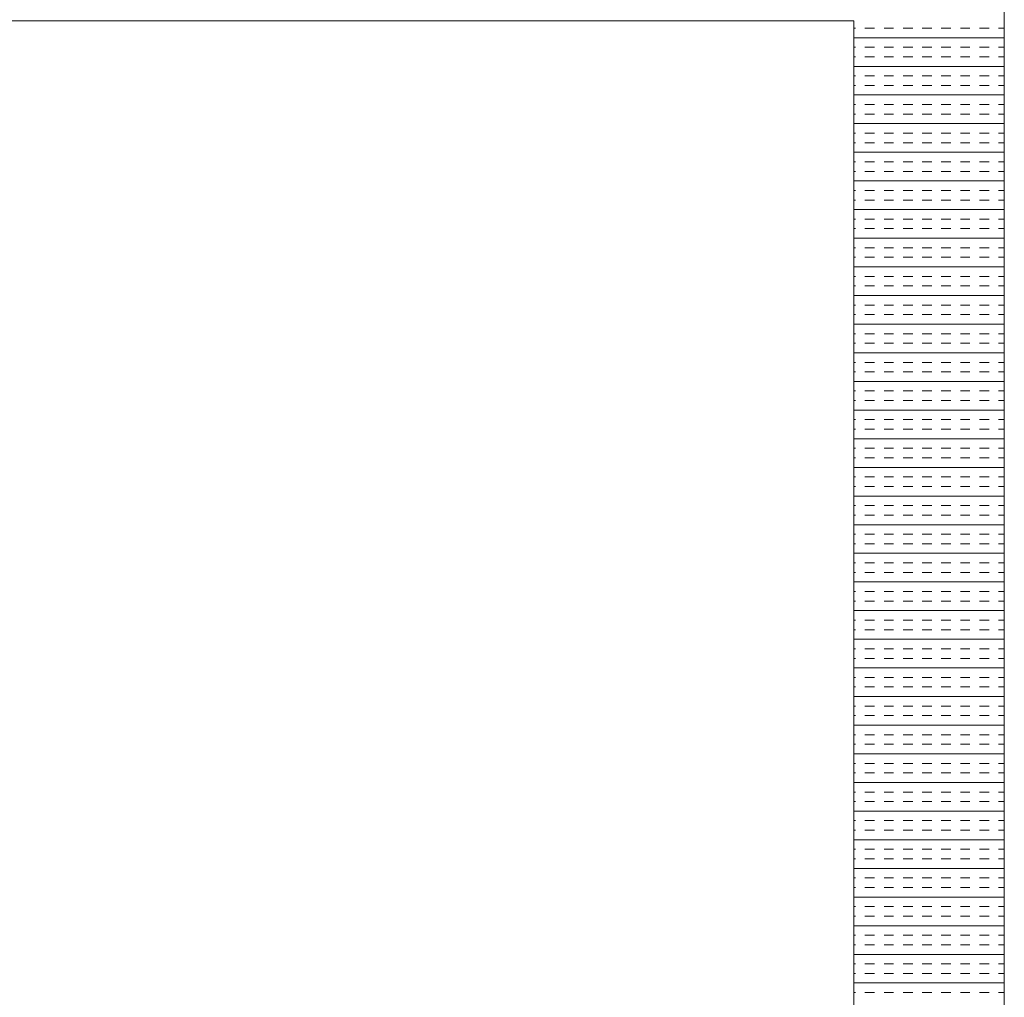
# Model space of a CAD drawing. Extents: x 3940905 to 4145695, y 925352 to 1109797.
# Tile 407 of 656: x 3986937 to 3987265, y 1100979 to 1101304. Entities that reach past the tile are written whole.
import ezdxf

# ---------------------------------------------------------------- set-up
doc = ezdxf.new("R2010")
doc.units = 0
doc.header["$LTSCALE"] = 750
doc.header["$MEASUREMENT"] = 0
doc.layers.add('CKD Equipments', color=252, linetype='CONTINUOUS', lineweight=0)

msp = doc.modelspace()

# ---------------------------------------------------------------- linework, layer by layer
at = {"layer": 'CKD Equipments'}
for p, q in [((3987264.8, 1100653.98), (3987264.8, 1101353.98)), ((3987214.8, 1101303.98), (3986496.8, 1101303.98)), ((3987214.8, 1100703.98), (3987214.8, 1101303.98))]:
    msp.add_line(p, q, dxfattribs=at)
at = {"layer": 'CKD Equipments', "color": 4, "linetype": 'Continuous'}
for p, q in [((3987215.29, 1101301.52), (3987214.8, 1101301.52)), ((3987221.64, 1101301.52), (3987218.46, 1101301.52)), ((3987227.99, 1101301.52), (3987224.81, 1101301.52)), ((3987234.34, 1101301.52), (3987231.16, 1101301.52)), ((3987240.69, 1101301.52), (3987237.51, 1101301.52)), ((3987247.04, 1101301.52), (3987243.86, 1101301.52)), ((3987253.39, 1101301.52), (3987250.21, 1101301.52)), ((3987259.74, 1101301.52), (3987256.56, 1101301.52)), ((3987264.8, 1101301.52), (3987262.91, 1101301.52)), ((3987264.8, 1101298.35), (3987214.8, 1101298.35)), ((3987215.29, 1101295.17), (3987214.8, 1101295.17)), ((3987221.64, 1101295.17), (3987218.46, 1101295.17)), ((3987227.99, 1101295.17), (3987224.81, 1101295.17)), ((3987234.34, 1101295.17), (3987231.16, 1101295.17)), ((3987240.69, 1101295.17), (3987237.51, 1101295.17)), ((3987247.04, 1101295.17), (3987243.86, 1101295.17)), ((3987253.39, 1101295.17), (3987250.21, 1101295.17)), ((3987259.74, 1101295.17), (3987256.56, 1101295.17)), ((3987264.8, 1101295.17), (3987262.91, 1101295.17)), ((3987215.29, 1101292), (3987214.8, 1101292)), ((3987221.64, 1101292), (3987218.46, 1101292)), ((3987227.99, 1101292), (3987224.81, 1101292)), ((3987234.34, 1101292), (3987231.16, 1101292)), ((3987240.69, 1101292), (3987237.51, 1101292)), ((3987247.04, 1101292), (3987243.86, 1101292)), ((3987253.39, 1101292), (3987250.21, 1101292)), ((3987259.74, 1101292), (3987256.56, 1101292)), ((3987264.8, 1101292), (3987262.91, 1101292)), ((3987264.8, 1101288.82), (3987214.8, 1101288.82)), ((3987215.29, 1101285.65), (3987214.8, 1101285.65)), ((3987221.64, 1101285.65), (3987218.46, 1101285.65)), ((3987227.99, 1101285.65), (3987224.81, 1101285.65)), ((3987234.34, 1101285.65), (3987231.16, 1101285.65)), ((3987240.69, 1101285.65), (3987237.51, 1101285.65)), ((3987247.04, 1101285.65), (3987243.86, 1101285.65)), ((3987253.39, 1101285.65), (3987250.21, 1101285.65)), ((3987259.74, 1101285.65), (3987256.56, 1101285.65)), ((3987264.8, 1101285.65), (3987262.91, 1101285.65)), ((3987215.29, 1101282.47), (3987214.8, 1101282.47)), ((3987221.64, 1101282.47), (3987218.46, 1101282.47)), ((3987227.99, 1101282.47), (3987224.81, 1101282.47)), ((3987234.34, 1101282.47), (3987231.16, 1101282.47)), ((3987240.69, 1101282.47), (3987237.51, 1101282.47)), ((3987247.04, 1101282.47), (3987243.86, 1101282.47)), ((3987253.39, 1101282.47), (3987250.21, 1101282.47)), ((3987259.74, 1101282.47), (3987256.56, 1101282.47)), ((3987264.8, 1101282.47), (3987262.91, 1101282.47)), ((3987264.8, 1101279.3), (3987214.8, 1101279.3)), ((3987215.29, 1101276.12), (3987214.8, 1101276.12)), ((3987221.64, 1101276.12), (3987218.46, 1101276.12)), ((3987227.99, 1101276.12), (3987224.81, 1101276.12)), ((3987234.34, 1101276.12), (3987231.16, 1101276.12)), ((3987240.69, 1101276.12), (3987237.51, 1101276.12)), ((3987247.04, 1101276.12), (3987243.86, 1101276.12)), ((3987253.39, 1101276.12), (3987250.21, 1101276.12)), ((3987259.74, 1101276.12), (3987256.56, 1101276.12)), ((3987264.8, 1101276.12), (3987262.91, 1101276.12)), ((3987215.29, 1101272.95), (3987214.8, 1101272.95)), ((3987221.64, 1101272.95), (3987218.46, 1101272.95)), ((3987227.99, 1101272.95), (3987224.81, 1101272.95)), ((3987234.34, 1101272.95), (3987231.16, 1101272.95)), ((3987240.69, 1101272.95), (3987237.51, 1101272.95)), ((3987247.04, 1101272.95), (3987243.86, 1101272.95)), ((3987253.39, 1101272.95), (3987250.21, 1101272.95)), ((3987259.74, 1101272.95), (3987256.56, 1101272.95)), ((3987264.8, 1101272.95), (3987262.91, 1101272.95)), ((3987264.8, 1101269.77), (3987214.8, 1101269.77)), ((3987215.29, 1101266.6), (3987214.8, 1101266.6)), ((3987221.64, 1101266.6), (3987218.46, 1101266.6)), ((3987227.99, 1101266.6), (3987224.81, 1101266.6)), ((3987234.34, 1101266.6), (3987231.16, 1101266.6)), ((3987240.69, 1101266.6), (3987237.51, 1101266.6)), ((3987247.04, 1101266.6), (3987243.86, 1101266.6)), ((3987253.39, 1101266.6), (3987250.21, 1101266.6)), ((3987259.74, 1101266.6), (3987256.56, 1101266.6)), ((3987264.8, 1101266.6), (3987262.91, 1101266.6)), ((3987215.29, 1101263.42), (3987214.8, 1101263.42)), ((3987221.64, 1101263.42), (3987218.46, 1101263.42)), ((3987227.99, 1101263.42), (3987224.81, 1101263.42)), ((3987234.34, 1101263.42), (3987231.16, 1101263.42)), ((3987240.69, 1101263.42), (3987237.51, 1101263.42)), ((3987247.04, 1101263.42), (3987243.86, 1101263.42)), ((3987253.39, 1101263.42), (3987250.21, 1101263.42)), ((3987259.74, 1101263.42), (3987256.56, 1101263.42)), ((3987264.8, 1101263.42), (3987262.91, 1101263.42)), ((3987264.8, 1101260.25), (3987214.8, 1101260.25)), ((3987215.29, 1101257.07), (3987214.8, 1101257.07)), ((3987221.64, 1101257.07), (3987218.46, 1101257.07)), ((3987227.99, 1101257.07), (3987224.81, 1101257.07)), ((3987234.34, 1101257.07), (3987231.16, 1101257.07)), ((3987240.69, 1101257.07), (3987237.51, 1101257.07)), ((3987247.04, 1101257.07), (3987243.86, 1101257.07)), ((3987253.39, 1101257.07), (3987250.21, 1101257.07)), ((3987259.74, 1101257.07), (3987256.56, 1101257.07)), ((3987264.8, 1101257.07), (3987262.91, 1101257.07)), ((3987215.29, 1101253.9), (3987214.8, 1101253.9)), ((3987221.64, 1101253.9), (3987218.46, 1101253.9)), ((3987227.99, 1101253.9), (3987224.81, 1101253.9)), ((3987234.34, 1101253.9), (3987231.16, 1101253.9)), ((3987240.69, 1101253.9), (3987237.51, 1101253.9)), ((3987247.04, 1101253.9), (3987243.86, 1101253.9)), ((3987253.39, 1101253.9), (3987250.21, 1101253.9)), ((3987259.74, 1101253.9), (3987256.56, 1101253.9)), ((3987264.8, 1101253.9), (3987262.91, 1101253.9)), ((3987264.8, 1101250.72), (3987214.8, 1101250.72)), ((3987215.29, 1101247.55), (3987214.8, 1101247.55)), ((3987221.64, 1101247.55), (3987218.46, 1101247.55)), ((3987227.99, 1101247.55), (3987224.81, 1101247.55)), ((3987234.34, 1101247.55), (3987231.16, 1101247.55)), ((3987240.69, 1101247.55), (3987237.51, 1101247.55)), ((3987247.04, 1101247.55), (3987243.86, 1101247.55)), ((3987253.39, 1101247.55), (3987250.21, 1101247.55)), ((3987259.74, 1101247.55), (3987256.56, 1101247.55)), ((3987264.8, 1101247.55), (3987262.91, 1101247.55)), ((3987215.29, 1101244.37), (3987214.8, 1101244.37)), ((3987221.64, 1101244.37), (3987218.46, 1101244.37)), ((3987227.99, 1101244.37), (3987224.81, 1101244.37)), ((3987234.34, 1101244.37), (3987231.16, 1101244.37)), ((3987240.69, 1101244.37), (3987237.51, 1101244.37)), ((3987247.04, 1101244.37), (3987243.86, 1101244.37)), ((3987253.39, 1101244.37), (3987250.21, 1101244.37)), ((3987259.74, 1101244.37), (3987256.56, 1101244.37)), ((3987264.8, 1101244.37), (3987262.91, 1101244.37)), ((3987264.8, 1101241.2), (3987214.8, 1101241.2)), ((3987215.29, 1101238.02), (3987214.8, 1101238.02)), ((3987221.64, 1101238.02), (3987218.46, 1101238.02)), ((3987227.99, 1101238.02), (3987224.81, 1101238.02)), ((3987234.34, 1101238.02), (3987231.16, 1101238.02)), ((3987240.69, 1101238.02), (3987237.51, 1101238.02)), ((3987247.04, 1101238.02), (3987243.86, 1101238.02)), ((3987253.39, 1101238.02), (3987250.21, 1101238.02)), ((3987259.74, 1101238.02), (3987256.56, 1101238.02)), ((3987264.8, 1101238.02), (3987262.91, 1101238.02)), ((3987215.29, 1101234.85), (3987214.8, 1101234.85)), ((3987221.64, 1101234.85), (3987218.46, 1101234.85)), ((3987227.99, 1101234.85), (3987224.81, 1101234.85)), ((3987234.34, 1101234.85), (3987231.16, 1101234.85)), ((3987240.69, 1101234.85), (3987237.51, 1101234.85)), ((3987247.04, 1101234.85), (3987243.86, 1101234.85)), ((3987253.39, 1101234.85), (3987250.21, 1101234.85)), ((3987259.74, 1101234.85), (3987256.56, 1101234.85)), ((3987264.8, 1101234.85), (3987262.91, 1101234.85)), ((3987264.8, 1101231.67), (3987214.8, 1101231.67)), ((3987215.29, 1101228.5), (3987214.8, 1101228.5)), ((3987221.64, 1101228.5), (3987218.46, 1101228.5)), ((3987227.99, 1101228.5), (3987224.81, 1101228.5)), ((3987234.34, 1101228.5), (3987231.16, 1101228.5)), ((3987240.69, 1101228.5), (3987237.51, 1101228.5)), ((3987247.04, 1101228.5), (3987243.86, 1101228.5)), ((3987253.39, 1101228.5), (3987250.21, 1101228.5)), ((3987259.74, 1101228.5), (3987256.56, 1101228.5)), ((3987264.8, 1101228.5), (3987262.91, 1101228.5)), ((3987215.29, 1101225.32), (3987214.8, 1101225.32)), ((3987221.64, 1101225.32), (3987218.46, 1101225.32)), ((3987227.99, 1101225.32), (3987224.81, 1101225.32)), ((3987234.34, 1101225.32), (3987231.16, 1101225.32)), ((3987240.69, 1101225.32), (3987237.51, 1101225.32)), ((3987247.04, 1101225.32), (3987243.86, 1101225.32)), ((3987253.39, 1101225.32), (3987250.21, 1101225.32)), ((3987259.74, 1101225.32), (3987256.56, 1101225.32)), ((3987264.8, 1101225.32), (3987262.91, 1101225.32)), ((3987264.8, 1101222.15), (3987214.8, 1101222.15)), ((3987215.29, 1101218.97), (3987214.8, 1101218.97)), ((3987221.64, 1101218.97), (3987218.46, 1101218.97)), ((3987227.99, 1101218.97), (3987224.81, 1101218.97)), ((3987234.34, 1101218.97), (3987231.16, 1101218.97)), ((3987240.69, 1101218.97), (3987237.51, 1101218.97)), ((3987247.04, 1101218.97), (3987243.86, 1101218.97)), ((3987253.39, 1101218.97), (3987250.21, 1101218.97)), ((3987259.74, 1101218.97), (3987256.56, 1101218.97)), ((3987264.8, 1101218.97), (3987262.91, 1101218.97)), ((3987215.29, 1101215.8), (3987214.8, 1101215.8)), ((3987221.64, 1101215.8), (3987218.46, 1101215.8)), ((3987227.99, 1101215.8), (3987224.81, 1101215.8)), ((3987234.34, 1101215.8), (3987231.16, 1101215.8)), ((3987240.69, 1101215.8), (3987237.51, 1101215.8)), ((3987247.04, 1101215.8), (3987243.86, 1101215.8)), ((3987253.39, 1101215.8), (3987250.21, 1101215.8)), ((3987259.74, 1101215.8), (3987256.56, 1101215.8)), ((3987264.8, 1101215.8), (3987262.91, 1101215.8)), ((3987264.8, 1101212.62), (3987214.8, 1101212.62)), ((3987215.29, 1101209.45), (3987214.8, 1101209.45)), ((3987221.64, 1101209.45), (3987218.46, 1101209.45)), ((3987227.99, 1101209.45), (3987224.81, 1101209.45)), ((3987234.34, 1101209.45), (3987231.16, 1101209.45)), ((3987240.69, 1101209.45), (3987237.51, 1101209.45)), ((3987247.04, 1101209.45), (3987243.86, 1101209.45)), ((3987253.39, 1101209.45), (3987250.21, 1101209.45)), ((3987259.74, 1101209.45), (3987256.56, 1101209.45)), ((3987264.8, 1101209.45), (3987262.91, 1101209.45)), ((3987215.29, 1101206.27), (3987214.8, 1101206.27)), ((3987221.64, 1101206.27), (3987218.46, 1101206.27)), ((3987227.99, 1101206.27), (3987224.81, 1101206.27)), ((3987234.34, 1101206.27), (3987231.16, 1101206.27)), ((3987240.69, 1101206.27), (3987237.51, 1101206.27)), ((3987247.04, 1101206.27), (3987243.86, 1101206.27)), ((3987253.39, 1101206.27), (3987250.21, 1101206.27)), ((3987259.74, 1101206.27), (3987256.56, 1101206.27)), ((3987264.8, 1101206.27), (3987262.91, 1101206.27)), ((3987264.8, 1101203.1), (3987214.8, 1101203.1)), ((3987215.29, 1101199.92), (3987214.8, 1101199.92)), ((3987221.64, 1101199.92), (3987218.46, 1101199.92)), ((3987227.99, 1101199.92), (3987224.81, 1101199.92)), ((3987234.34, 1101199.92), (3987231.16, 1101199.92)), ((3987240.69, 1101199.92), (3987237.51, 1101199.92)), ((3987247.04, 1101199.92), (3987243.86, 1101199.92)), ((3987253.39, 1101199.92), (3987250.21, 1101199.92)), ((3987259.74, 1101199.92), (3987256.56, 1101199.92)), ((3987264.8, 1101199.92), (3987262.91, 1101199.92)), ((3987215.29, 1101196.75), (3987214.8, 1101196.75)), ((3987221.64, 1101196.75), (3987218.46, 1101196.75)), ((3987227.99, 1101196.75), (3987224.81, 1101196.75)), ((3987234.34, 1101196.75), (3987231.16, 1101196.75)), ((3987240.69, 1101196.75), (3987237.51, 1101196.75)), ((3987247.04, 1101196.75), (3987243.86, 1101196.75)), ((3987253.39, 1101196.75), (3987250.21, 1101196.75)), ((3987259.74, 1101196.75), (3987256.56, 1101196.75)), ((3987264.8, 1101196.75), (3987262.91, 1101196.75)), ((3987264.8, 1101193.57), (3987214.8, 1101193.57)), ((3987215.29, 1101190.4), (3987214.8, 1101190.4)), ((3987221.64, 1101190.4), (3987218.46, 1101190.4)), ((3987227.99, 1101190.4), (3987224.81, 1101190.4)), ((3987234.34, 1101190.4), (3987231.16, 1101190.4)), ((3987240.69, 1101190.4), (3987237.51, 1101190.4)), ((3987247.04, 1101190.4), (3987243.86, 1101190.4)), ((3987253.39, 1101190.4), (3987250.21, 1101190.4)), ((3987259.74, 1101190.4), (3987256.56, 1101190.4)), ((3987264.8, 1101190.4), (3987262.91, 1101190.4)), ((3987215.29, 1101187.22), (3987214.8, 1101187.22)), ((3987221.64, 1101187.22), (3987218.46, 1101187.22)), ((3987227.99, 1101187.22), (3987224.81, 1101187.22)), ((3987234.34, 1101187.22), (3987231.16, 1101187.22)), ((3987240.69, 1101187.22), (3987237.51, 1101187.22)), ((3987247.04, 1101187.22), (3987243.86, 1101187.22)), ((3987253.39, 1101187.22), (3987250.21, 1101187.22)), ((3987259.74, 1101187.22), (3987256.56, 1101187.22)), ((3987264.8, 1101187.22), (3987262.91, 1101187.22)), ((3987264.8, 1101184.05), (3987214.8, 1101184.05)), ((3987215.29, 1101180.87), (3987214.8, 1101180.87)), ((3987221.64, 1101180.87), (3987218.46, 1101180.87)), ((3987227.99, 1101180.87), (3987224.81, 1101180.87)), ((3987234.34, 1101180.87), (3987231.16, 1101180.87)), ((3987240.69, 1101180.87), (3987237.51, 1101180.87)), ((3987247.04, 1101180.87), (3987243.86, 1101180.87)), ((3987253.39, 1101180.87), (3987250.21, 1101180.87)), ((3987259.74, 1101180.87), (3987256.56, 1101180.87)), ((3987264.8, 1101180.87), (3987262.91, 1101180.87)), ((3987215.29, 1101177.7), (3987214.8, 1101177.7)), ((3987221.64, 1101177.7), (3987218.46, 1101177.7)), ((3987227.99, 1101177.7), (3987224.81, 1101177.7)), ((3987234.34, 1101177.7), (3987231.16, 1101177.7)), ((3987240.69, 1101177.7), (3987237.51, 1101177.7)), ((3987247.04, 1101177.7), (3987243.86, 1101177.7)), ((3987253.39, 1101177.7), (3987250.21, 1101177.7)), ((3987259.74, 1101177.7), (3987256.56, 1101177.7)), ((3987264.8, 1101177.7), (3987262.91, 1101177.7)), ((3987264.8, 1101174.52), (3987214.8, 1101174.52)), ((3987215.29, 1101171.35), (3987214.8, 1101171.35)), ((3987221.64, 1101171.35), (3987218.46, 1101171.35)), ((3987227.99, 1101171.35), (3987224.81, 1101171.35)), ((3987234.34, 1101171.35), (3987231.16, 1101171.35)), ((3987240.69, 1101171.35), (3987237.51, 1101171.35)), ((3987247.04, 1101171.35), (3987243.86, 1101171.35)), ((3987253.39, 1101171.35), (3987250.21, 1101171.35)), ((3987259.74, 1101171.35), (3987256.56, 1101171.35)), ((3987264.8, 1101171.35), (3987262.91, 1101171.35)), ((3987215.29, 1101168.17), (3987214.8, 1101168.17)), ((3987221.64, 1101168.17), (3987218.46, 1101168.17)), ((3987227.99, 1101168.17), (3987224.81, 1101168.17)), ((3987234.34, 1101168.17), (3987231.16, 1101168.17)), ((3987240.69, 1101168.17), (3987237.51, 1101168.17)), ((3987247.04, 1101168.17), (3987243.86, 1101168.17)), ((3987253.39, 1101168.17), (3987250.21, 1101168.17)), ((3987259.74, 1101168.17), (3987256.56, 1101168.17)), ((3987264.8, 1101168.17), (3987262.91, 1101168.17)), ((3987264.8, 1101165), (3987214.8, 1101165)), ((3987215.29, 1101161.82), (3987214.8, 1101161.82)), ((3987221.64, 1101161.82), (3987218.46, 1101161.82)), ((3987227.99, 1101161.82), (3987224.81, 1101161.82)), ((3987234.34, 1101161.82), (3987231.16, 1101161.82)), ((3987240.69, 1101161.82), (3987237.51, 1101161.82)), ((3987247.04, 1101161.82), (3987243.86, 1101161.82)), ((3987253.39, 1101161.82), (3987250.21, 1101161.82)), ((3987259.74, 1101161.82), (3987256.56, 1101161.82)), ((3987264.8, 1101161.82), (3987262.91, 1101161.82)), ((3987215.29, 1101158.65), (3987214.8, 1101158.65)), ((3987221.64, 1101158.65), (3987218.46, 1101158.65)), ((3987227.99, 1101158.65), (3987224.81, 1101158.65)), ((3987234.34, 1101158.65), (3987231.16, 1101158.65)), ((3987240.69, 1101158.65), (3987237.51, 1101158.65)), ((3987247.04, 1101158.65), (3987243.86, 1101158.65)), ((3987253.39, 1101158.65), (3987250.21, 1101158.65)), ((3987259.74, 1101158.65), (3987256.56, 1101158.65)), ((3987264.8, 1101158.65), (3987262.91, 1101158.65)), ((3987264.8, 1101155.47), (3987214.8, 1101155.47)), ((3987215.29, 1101152.3), (3987214.8, 1101152.3)), ((3987221.64, 1101152.3), (3987218.46, 1101152.3)), ((3987227.99, 1101152.3), (3987224.81, 1101152.3)), ((3987234.34, 1101152.3), (3987231.16, 1101152.3)), ((3987240.69, 1101152.3), (3987237.51, 1101152.3)), ((3987247.04, 1101152.3), (3987243.86, 1101152.3)), ((3987253.39, 1101152.3), (3987250.21, 1101152.3)), ((3987259.74, 1101152.3), (3987256.56, 1101152.3)), ((3987264.8, 1101152.3), (3987262.91, 1101152.3)), ((3987215.29, 1101149.12), (3987214.8, 1101149.12)), ((3987221.64, 1101149.12), (3987218.46, 1101149.12)), ((3987227.99, 1101149.12), (3987224.81, 1101149.12)), ((3987234.34, 1101149.12), (3987231.16, 1101149.12)), ((3987240.69, 1101149.12), (3987237.51, 1101149.12)), ((3987247.04, 1101149.12), (3987243.86, 1101149.12)), ((3987253.39, 1101149.12), (3987250.21, 1101149.12)), ((3987259.74, 1101149.12), (3987256.56, 1101149.12)), ((3987264.8, 1101149.12), (3987262.91, 1101149.12)), ((3987264.8, 1101145.95), (3987214.8, 1101145.95)), ((3987215.29, 1101142.77), (3987214.8, 1101142.77)), ((3987221.64, 1101142.77), (3987218.46, 1101142.77)), ((3987227.99, 1101142.77), (3987224.81, 1101142.77)), ((3987234.34, 1101142.77), (3987231.16, 1101142.77)), ((3987240.69, 1101142.77), (3987237.51, 1101142.77)), ((3987247.04, 1101142.77), (3987243.86, 1101142.77)), ((3987253.39, 1101142.77), (3987250.21, 1101142.77)), ((3987259.74, 1101142.77), (3987256.56, 1101142.77)), ((3987264.8, 1101142.77), (3987262.91, 1101142.77)), ((3987215.29, 1101139.6), (3987214.8, 1101139.6)), ((3987221.64, 1101139.6), (3987218.46, 1101139.6)), ((3987227.99, 1101139.6), (3987224.81, 1101139.6)), ((3987234.34, 1101139.6), (3987231.16, 1101139.6)), ((3987240.69, 1101139.6), (3987237.51, 1101139.6)), ((3987247.04, 1101139.6), (3987243.86, 1101139.6)), ((3987253.39, 1101139.6), (3987250.21, 1101139.6)), ((3987259.74, 1101139.6), (3987256.56, 1101139.6)), ((3987264.8, 1101139.6), (3987262.91, 1101139.6)), ((3987264.8, 1101136.42), (3987214.8, 1101136.42)), ((3987215.29, 1101133.25), (3987214.8, 1101133.25)), ((3987221.64, 1101133.25), (3987218.46, 1101133.25)), ((3987227.99, 1101133.25), (3987224.81, 1101133.25)), ((3987234.34, 1101133.25), (3987231.16, 1101133.25)), ((3987240.69, 1101133.25), (3987237.51, 1101133.25)), ((3987247.04, 1101133.25), (3987243.86, 1101133.25)), ((3987253.39, 1101133.25), (3987250.21, 1101133.25)), ((3987259.74, 1101133.25), (3987256.56, 1101133.25)), ((3987264.8, 1101133.25), (3987262.91, 1101133.25)), ((3987215.29, 1101130.07), (3987214.8, 1101130.07)), ((3987221.64, 1101130.07), (3987218.46, 1101130.07)), ((3987227.99, 1101130.07), (3987224.81, 1101130.07)), ((3987234.34, 1101130.07), (3987231.16, 1101130.07)), ((3987240.69, 1101130.07), (3987237.51, 1101130.07)), ((3987247.04, 1101130.07), (3987243.86, 1101130.07)), ((3987253.39, 1101130.07), (3987250.21, 1101130.07)), ((3987259.74, 1101130.07), (3987256.56, 1101130.07)), ((3987264.8, 1101130.07), (3987262.91, 1101130.07)), ((3987264.8, 1101126.9), (3987214.8, 1101126.9)), ((3987215.29, 1101123.72), (3987214.8, 1101123.72)), ((3987221.64, 1101123.72), (3987218.46, 1101123.72)), ((3987227.99, 1101123.72), (3987224.81, 1101123.72)), ((3987234.34, 1101123.72), (3987231.16, 1101123.72)), ((3987240.69, 1101123.72), (3987237.51, 1101123.72)), ((3987247.04, 1101123.72), (3987243.86, 1101123.72)), ((3987253.39, 1101123.72), (3987250.21, 1101123.72)), ((3987259.74, 1101123.72), (3987256.56, 1101123.72)), ((3987264.8, 1101123.72), (3987262.91, 1101123.72)), ((3987215.29, 1101120.55), (3987214.8, 1101120.55)), ((3987221.64, 1101120.55), (3987218.46, 1101120.55)), ((3987227.99, 1101120.55), (3987224.81, 1101120.55)), ((3987234.34, 1101120.55), (3987231.16, 1101120.55)), ((3987240.69, 1101120.55), (3987237.51, 1101120.55)), ((3987247.04, 1101120.55), (3987243.86, 1101120.55)), ((3987253.39, 1101120.55), (3987250.21, 1101120.55)), ((3987259.74, 1101120.55), (3987256.56, 1101120.55)), ((3987264.8, 1101120.55), (3987262.91, 1101120.55)), ((3987264.8, 1101117.37), (3987214.8, 1101117.37)), ((3987215.29, 1101114.2), (3987214.8, 1101114.2)), ((3987221.64, 1101114.2), (3987218.46, 1101114.2)), ((3987227.99, 1101114.2), (3987224.81, 1101114.2)), ((3987234.34, 1101114.2), (3987231.16, 1101114.2)), ((3987240.69, 1101114.2), (3987237.51, 1101114.2)), ((3987247.04, 1101114.2), (3987243.86, 1101114.2)), ((3987253.39, 1101114.2), (3987250.21, 1101114.2)), ((3987259.74, 1101114.2), (3987256.56, 1101114.2)), ((3987264.8, 1101114.2), (3987262.91, 1101114.2)), ((3987215.29, 1101111.02), (3987214.8, 1101111.02)), ((3987221.64, 1101111.02), (3987218.46, 1101111.02)), ((3987227.99, 1101111.02), (3987224.81, 1101111.02)), ((3987234.34, 1101111.02), (3987231.16, 1101111.02)), ((3987240.69, 1101111.02), (3987237.51, 1101111.02)), ((3987247.04, 1101111.02), (3987243.86, 1101111.02)), ((3987253.39, 1101111.02), (3987250.21, 1101111.02)), ((3987259.74, 1101111.02), (3987256.56, 1101111.02)), ((3987264.8, 1101111.02), (3987262.91, 1101111.02)), ((3987264.8, 1101107.85), (3987214.8, 1101107.85)), ((3987215.29, 1101104.67), (3987214.8, 1101104.67)), ((3987221.64, 1101104.67), (3987218.46, 1101104.67)), ((3987227.99, 1101104.67), (3987224.81, 1101104.67)), ((3987234.34, 1101104.67), (3987231.16, 1101104.67)), ((3987240.69, 1101104.67), (3987237.51, 1101104.67)), ((3987247.04, 1101104.67), (3987243.86, 1101104.67)), ((3987253.39, 1101104.67), (3987250.21, 1101104.67)), ((3987259.74, 1101104.67), (3987256.56, 1101104.67)), ((3987264.8, 1101104.67), (3987262.91, 1101104.67)), ((3987215.29, 1101101.5), (3987214.8, 1101101.5)), ((3987221.64, 1101101.5), (3987218.46, 1101101.5)), ((3987227.99, 1101101.5), (3987224.81, 1101101.5)), ((3987234.34, 1101101.5), (3987231.16, 1101101.5)), ((3987240.69, 1101101.5), (3987237.51, 1101101.5)), ((3987247.04, 1101101.5), (3987243.86, 1101101.5)), ((3987253.39, 1101101.5), (3987250.21, 1101101.5)), ((3987259.74, 1101101.5), (3987256.56, 1101101.5)), ((3987264.8, 1101101.5), (3987262.91, 1101101.5)), ((3987264.8, 1101098.32), (3987214.8, 1101098.32)), ((3987215.29, 1101095.15), (3987214.8, 1101095.15)), ((3987221.64, 1101095.15), (3987218.46, 1101095.15)), ((3987227.99, 1101095.15), (3987224.81, 1101095.15)), ((3987234.34, 1101095.15), (3987231.16, 1101095.15)), ((3987240.69, 1101095.15), (3987237.51, 1101095.15)), ((3987247.04, 1101095.15), (3987243.86, 1101095.15)), ((3987253.39, 1101095.15), (3987250.21, 1101095.15)), ((3987259.74, 1101095.15), (3987256.56, 1101095.15)), ((3987264.8, 1101095.15), (3987262.91, 1101095.15)), ((3987215.29, 1101091.97), (3987214.8, 1101091.97)), ((3987221.64, 1101091.97), (3987218.46, 1101091.97)), ((3987227.99, 1101091.97), (3987224.81, 1101091.97)), ((3987234.34, 1101091.97), (3987231.16, 1101091.97)), ((3987240.69, 1101091.97), (3987237.51, 1101091.97)), ((3987247.04, 1101091.97), (3987243.86, 1101091.97)), ((3987253.39, 1101091.97), (3987250.21, 1101091.97)), ((3987259.74, 1101091.97), (3987256.56, 1101091.97)), ((3987264.8, 1101091.97), (3987262.91, 1101091.97)), ((3987264.8, 1101088.8), (3987214.8, 1101088.8)), ((3987215.29, 1101085.62), (3987214.8, 1101085.62)), ((3987221.64, 1101085.62), (3987218.46, 1101085.62)), ((3987227.99, 1101085.62), (3987224.81, 1101085.62)), ((3987234.34, 1101085.62), (3987231.16, 1101085.62)), ((3987240.69, 1101085.62), (3987237.51, 1101085.62)), ((3987247.04, 1101085.62), (3987243.86, 1101085.62)), ((3987253.39, 1101085.62), (3987250.21, 1101085.62)), ((3987259.74, 1101085.62), (3987256.56, 1101085.62)), ((3987264.8, 1101085.62), (3987262.91, 1101085.62)), ((3987215.29, 1101082.45), (3987214.8, 1101082.45)), ((3987221.64, 1101082.45), (3987218.46, 1101082.45)), ((3987227.99, 1101082.45), (3987224.81, 1101082.45)), ((3987234.34, 1101082.45), (3987231.16, 1101082.45)), ((3987240.69, 1101082.45), (3987237.51, 1101082.45)), ((3987247.04, 1101082.45), (3987243.86, 1101082.45)), ((3987253.39, 1101082.45), (3987250.21, 1101082.45)), ((3987259.74, 1101082.45), (3987256.56, 1101082.45)), ((3987264.8, 1101082.45), (3987262.91, 1101082.45)), ((3987264.8, 1101079.27), (3987214.8, 1101079.27)), ((3987215.29, 1101076.1), (3987214.8, 1101076.1)), ((3987221.64, 1101076.1), (3987218.46, 1101076.1)), ((3987227.99, 1101076.1), (3987224.81, 1101076.1)), ((3987234.34, 1101076.1), (3987231.16, 1101076.1)), ((3987240.69, 1101076.1), (3987237.51, 1101076.1)), ((3987247.04, 1101076.1), (3987243.86, 1101076.1)), ((3987253.39, 1101076.1), (3987250.21, 1101076.1)), ((3987259.74, 1101076.1), (3987256.56, 1101076.1)), ((3987264.8, 1101076.1), (3987262.91, 1101076.1)), ((3987215.29, 1101072.92), (3987214.8, 1101072.92)), ((3987221.64, 1101072.92), (3987218.46, 1101072.92)), ((3987227.99, 1101072.92), (3987224.81, 1101072.92)), ((3987234.34, 1101072.92), (3987231.16, 1101072.92)), ((3987240.69, 1101072.92), (3987237.51, 1101072.92)), ((3987247.04, 1101072.92), (3987243.86, 1101072.92)), ((3987253.39, 1101072.92), (3987250.21, 1101072.92)), ((3987259.74, 1101072.92), (3987256.56, 1101072.92)), ((3987264.8, 1101072.92), (3987262.91, 1101072.92)), ((3987264.8, 1101069.75), (3987214.8, 1101069.75)), ((3987215.29, 1101066.57), (3987214.8, 1101066.57)), ((3987221.64, 1101066.57), (3987218.46, 1101066.57)), ((3987227.99, 1101066.57), (3987224.81, 1101066.57)), ((3987234.34, 1101066.57), (3987231.16, 1101066.57)), ((3987240.69, 1101066.57), (3987237.51, 1101066.57)), ((3987247.04, 1101066.57), (3987243.86, 1101066.57)), ((3987253.39, 1101066.57), (3987250.21, 1101066.57)), ((3987259.74, 1101066.57), (3987256.56, 1101066.57)), ((3987264.8, 1101066.57), (3987262.91, 1101066.57)), ((3987215.29, 1101063.4), (3987214.8, 1101063.4)), ((3987221.64, 1101063.4), (3987218.46, 1101063.4)), ((3987227.99, 1101063.4), (3987224.81, 1101063.4)), ((3987234.34, 1101063.4), (3987231.16, 1101063.4)), ((3987240.69, 1101063.4), (3987237.51, 1101063.4)), ((3987247.04, 1101063.4), (3987243.86, 1101063.4)), ((3987253.39, 1101063.4), (3987250.21, 1101063.4)), ((3987259.74, 1101063.4), (3987256.56, 1101063.4)), ((3987264.8, 1101063.4), (3987262.91, 1101063.4)), ((3987264.8, 1101060.22), (3987214.8, 1101060.22)), ((3987215.29, 1101057.05), (3987214.8, 1101057.05)), ((3987221.64, 1101057.05), (3987218.46, 1101057.05)), ((3987227.99, 1101057.05), (3987224.81, 1101057.05)), ((3987234.34, 1101057.05), (3987231.16, 1101057.05)), ((3987240.69, 1101057.05), (3987237.51, 1101057.05)), ((3987247.04, 1101057.05), (3987243.86, 1101057.05)), ((3987253.39, 1101057.05), (3987250.21, 1101057.05)), ((3987259.74, 1101057.05), (3987256.56, 1101057.05)), ((3987264.8, 1101057.05), (3987262.91, 1101057.05)), ((3987215.29, 1101053.87), (3987214.8, 1101053.87)), ((3987221.64, 1101053.87), (3987218.46, 1101053.87)), ((3987227.99, 1101053.87), (3987224.81, 1101053.87)), ((3987234.34, 1101053.87), (3987231.16, 1101053.87)), ((3987240.69, 1101053.87), (3987237.51, 1101053.87)), ((3987247.04, 1101053.87), (3987243.86, 1101053.87)), ((3987253.39, 1101053.87), (3987250.21, 1101053.87)), ((3987259.74, 1101053.87), (3987256.56, 1101053.87)), ((3987264.8, 1101053.87), (3987262.91, 1101053.87)), ((3987264.8, 1101050.7), (3987214.8, 1101050.7)), ((3987215.29, 1101047.52), (3987214.8, 1101047.52)), ((3987221.64, 1101047.52), (3987218.46, 1101047.52)), ((3987227.99, 1101047.52), (3987224.81, 1101047.52)), ((3987234.34, 1101047.52), (3987231.16, 1101047.52)), ((3987240.69, 1101047.52), (3987237.51, 1101047.52)), ((3987247.04, 1101047.52), (3987243.86, 1101047.52)), ((3987253.39, 1101047.52), (3987250.21, 1101047.52)), ((3987259.74, 1101047.52), (3987256.56, 1101047.52)), ((3987264.8, 1101047.52), (3987262.91, 1101047.52)), ((3987215.29, 1101044.35), (3987214.8, 1101044.35)), ((3987221.64, 1101044.35), (3987218.46, 1101044.35)), ((3987227.99, 1101044.35), (3987224.81, 1101044.35)), ((3987234.34, 1101044.35), (3987231.16, 1101044.35)), ((3987240.69, 1101044.35), (3987237.51, 1101044.35)), ((3987247.04, 1101044.35), (3987243.86, 1101044.35)), ((3987253.39, 1101044.35), (3987250.21, 1101044.35)), ((3987259.74, 1101044.35), (3987256.56, 1101044.35)), ((3987264.8, 1101044.35), (3987262.91, 1101044.35)), ((3987264.8, 1101041.17), (3987214.8, 1101041.17)), ((3987215.29, 1101038), (3987214.8, 1101038)), ((3987221.64, 1101038), (3987218.46, 1101038)), ((3987227.99, 1101038), (3987224.81, 1101038)), ((3987234.34, 1101038), (3987231.16, 1101038)), ((3987240.69, 1101038), (3987237.51, 1101038)), ((3987247.04, 1101038), (3987243.86, 1101038)), ((3987253.39, 1101038), (3987250.21, 1101038)), ((3987259.74, 1101038), (3987256.56, 1101038)), ((3987264.8, 1101038), (3987262.91, 1101038)), ((3987215.29, 1101034.82), (3987214.8, 1101034.82)), ((3987221.64, 1101034.82), (3987218.46, 1101034.82)), ((3987227.99, 1101034.82), (3987224.81, 1101034.82)), ((3987234.34, 1101034.82), (3987231.16, 1101034.82)), ((3987240.69, 1101034.82), (3987237.51, 1101034.82)), ((3987247.04, 1101034.82), (3987243.86, 1101034.82)), ((3987253.39, 1101034.82), (3987250.21, 1101034.82)), ((3987259.74, 1101034.82), (3987256.56, 1101034.82)), ((3987264.8, 1101034.82), (3987262.91, 1101034.82)), ((3987264.8, 1101031.65), (3987214.8, 1101031.65)), ((3987215.29, 1101028.47), (3987214.8, 1101028.47)), ((3987221.64, 1101028.47), (3987218.46, 1101028.47)), ((3987227.99, 1101028.47), (3987224.81, 1101028.47)), ((3987234.34, 1101028.47), (3987231.16, 1101028.47)), ((3987240.69, 1101028.47), (3987237.51, 1101028.47)), ((3987247.04, 1101028.47), (3987243.86, 1101028.47)), ((3987253.39, 1101028.47), (3987250.21, 1101028.47)), ((3987259.74, 1101028.47), (3987256.56, 1101028.47)), ((3987264.8, 1101028.47), (3987262.91, 1101028.47)), ((3987215.29, 1101025.3), (3987214.8, 1101025.3)), ((3987221.64, 1101025.3), (3987218.46, 1101025.3)), ((3987227.99, 1101025.3), (3987224.81, 1101025.3)), ((3987234.34, 1101025.3), (3987231.16, 1101025.3)), ((3987240.69, 1101025.3), (3987237.51, 1101025.3)), ((3987247.04, 1101025.3), (3987243.86, 1101025.3)), ((3987253.39, 1101025.3), (3987250.21, 1101025.3)), ((3987259.74, 1101025.3), (3987256.56, 1101025.3)), ((3987264.8, 1101025.3), (3987262.91, 1101025.3)), ((3987264.8, 1101022.12), (3987214.8, 1101022.12)), ((3987215.29, 1101018.95), (3987214.8, 1101018.95)), ((3987221.64, 1101018.95), (3987218.46, 1101018.95)), ((3987227.99, 1101018.95), (3987224.81, 1101018.95)), ((3987234.34, 1101018.95), (3987231.16, 1101018.95)), ((3987240.69, 1101018.95), (3987237.51, 1101018.95)), ((3987247.04, 1101018.95), (3987243.86, 1101018.95)), ((3987253.39, 1101018.95), (3987250.21, 1101018.95)), ((3987259.74, 1101018.95), (3987256.56, 1101018.95)), ((3987264.8, 1101018.95), (3987262.91, 1101018.95)), ((3987215.29, 1101015.77), (3987214.8, 1101015.77)), ((3987221.64, 1101015.77), (3987218.46, 1101015.77)), ((3987227.99, 1101015.77), (3987224.81, 1101015.77)), ((3987234.34, 1101015.77), (3987231.16, 1101015.77)), ((3987240.69, 1101015.77), (3987237.51, 1101015.77)), ((3987247.04, 1101015.77), (3987243.86, 1101015.77)), ((3987253.39, 1101015.77), (3987250.21, 1101015.77)), ((3987259.74, 1101015.77), (3987256.56, 1101015.77)), ((3987264.8, 1101015.77), (3987262.91, 1101015.77)), ((3987264.8, 1101012.6), (3987214.8, 1101012.6)), ((3987215.29, 1101009.42), (3987214.8, 1101009.42)), ((3987221.64, 1101009.42), (3987218.46, 1101009.42)), ((3987227.99, 1101009.42), (3987224.81, 1101009.42)), ((3987234.34, 1101009.42), (3987231.16, 1101009.42)), ((3987240.69, 1101009.42), (3987237.51, 1101009.42)), ((3987247.04, 1101009.42), (3987243.86, 1101009.42)), ((3987253.39, 1101009.42), (3987250.21, 1101009.42)), ((3987259.74, 1101009.42), (3987256.56, 1101009.42)), ((3987264.8, 1101009.42), (3987262.91, 1101009.42)), ((3987215.29, 1101006.25), (3987214.8, 1101006.25)), ((3987221.64, 1101006.25), (3987218.46, 1101006.25)), ((3987227.99, 1101006.25), (3987224.81, 1101006.25)), ((3987234.34, 1101006.25), (3987231.16, 1101006.25)), ((3987240.69, 1101006.25), (3987237.51, 1101006.25)), ((3987247.04, 1101006.25), (3987243.86, 1101006.25)), ((3987253.39, 1101006.25), (3987250.21, 1101006.25)), ((3987259.74, 1101006.25), (3987256.56, 1101006.25)), ((3987264.8, 1101006.25), (3987262.91, 1101006.25)), ((3987264.8, 1101003.07), (3987214.8, 1101003.07)), ((3987215.29, 1100999.9), (3987214.8, 1100999.9)), ((3987221.64, 1100999.9), (3987218.46, 1100999.9)), ((3987227.99, 1100999.9), (3987224.81, 1100999.9)), ((3987234.34, 1100999.9), (3987231.16, 1100999.9)), ((3987240.69, 1100999.9), (3987237.51, 1100999.9)), ((3987247.04, 1100999.9), (3987243.86, 1100999.9)), ((3987253.39, 1100999.9), (3987250.21, 1100999.9)), ((3987259.74, 1100999.9), (3987256.56, 1100999.9)), ((3987264.8, 1100999.9), (3987262.91, 1100999.9)), ((3987215.29, 1100996.72), (3987214.8, 1100996.72)), ((3987221.64, 1100996.72), (3987218.46, 1100996.72)), ((3987227.99, 1100996.72), (3987224.81, 1100996.72)), ((3987234.34, 1100996.72), (3987231.16, 1100996.72)), ((3987240.69, 1100996.72), (3987237.51, 1100996.72)), ((3987247.04, 1100996.72), (3987243.86, 1100996.72)), ((3987253.39, 1100996.72), (3987250.21, 1100996.72)), ((3987259.74, 1100996.72), (3987256.56, 1100996.72)), ((3987264.8, 1100996.72), (3987262.91, 1100996.72)), ((3987264.8, 1100993.55), (3987214.8, 1100993.55)), ((3987215.29, 1100990.37), (3987214.8, 1100990.37)), ((3987221.64, 1100990.37), (3987218.46, 1100990.37)), ((3987227.99, 1100990.37), (3987224.81, 1100990.37)), ((3987234.34, 1100990.37), (3987231.16, 1100990.37)), ((3987240.69, 1100990.37), (3987237.51, 1100990.37)), ((3987247.04, 1100990.37), (3987243.86, 1100990.37)), ((3987253.39, 1100990.37), (3987250.21, 1100990.37)), ((3987259.74, 1100990.37), (3987256.56, 1100990.37)), ((3987264.8, 1100990.37), (3987262.91, 1100990.37)), ((3987215.29, 1100987.2), (3987214.8, 1100987.2)), ((3987221.64, 1100987.2), (3987218.46, 1100987.2)), ((3987227.99, 1100987.2), (3987224.81, 1100987.2)), ((3987234.34, 1100987.2), (3987231.16, 1100987.2)), ((3987240.69, 1100987.2), (3987237.51, 1100987.2)), ((3987247.04, 1100987.2), (3987243.86, 1100987.2)), ((3987253.39, 1100987.2), (3987250.21, 1100987.2)), ((3987259.74, 1100987.2), (3987256.56, 1100987.2)), ((3987264.8, 1100987.2), (3987262.91, 1100987.2)), ((3987264.8, 1100984.02), (3987214.8, 1100984.02)), ((3987215.29, 1100980.85), (3987214.8, 1100980.85)), ((3987221.64, 1100980.85), (3987218.46, 1100980.85)), ((3987227.99, 1100980.85), (3987224.81, 1100980.85)), ((3987234.34, 1100980.85), (3987231.16, 1100980.85)), ((3987240.69, 1100980.85), (3987237.51, 1100980.85)), ((3987247.04, 1100980.85), (3987243.86, 1100980.85)), ((3987253.39, 1100980.85), (3987250.21, 1100980.85)), ((3987259.74, 1100980.85), (3987256.56, 1100980.85)), ((3987264.8, 1100980.85), (3987262.91, 1100980.85))]:
    msp.add_line(p, q, dxfattribs=at)

doc.saveas('drawing.dxf')
